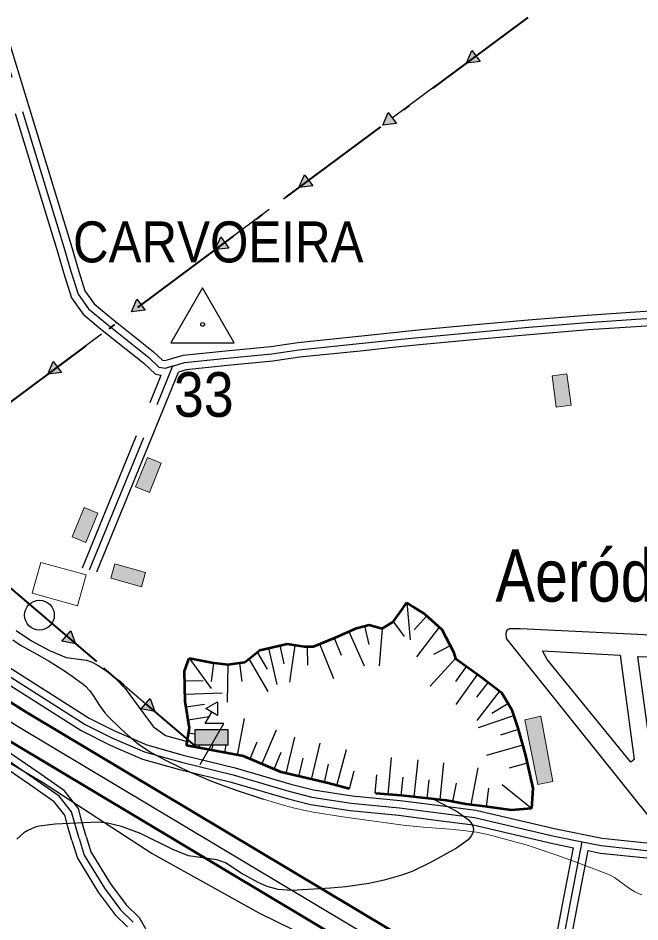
# Model space of a CAD drawing. Extents: x -64005 to -55000, y -89025 to -80000.
# Drawn here: x -57465 to -56631, y -83877 to -82664 of the extents above; entities that cross this region are included whole.
import ezdxf
from ezdxf.enums import TextEntityAlignment as Align

# ---------------------------------------------------------------- set-up
doc = ezdxf.new("R2010")
doc.units = 0
doc.header["$LTSCALE"] = 32
for name, pattern in [('DASH_DOUBLE_DOT', [9.2, 5, -1.2, 0.3, -1.2, 0.3, -1.2]), ('DOT_DASHED', [7.7, 5, -1.2, 0.3, -1.2]), ('LONG_DASHED', [7.5, 6, -1.5])]:
    doc.linetypes.add(name, pattern=pattern)
for name, color, linetype, lineweight in [('1', 7, 'Continuous', 25), ('10', 7, 'Continuous', 25), ('18', 7, 'Continuous', 25), ('2', 7, 'Continuous', 25), ('23', 7, 'Continuous', 25), ('24', 7, 'Continuous', 25), ('26', 7, 'Continuous', 25), ('39', 7, 'LONG_DASHED', 25), ('41', 7, 'Continuous', 25), ('6', 7, 'Continuous', 25), ('7', 7, 'Continuous', 13), ('8', 7, 'Continuous', 25)]:
    doc.layers.add(name, color=color, linetype=linetype, lineweight=lineweight)
for name, color, linetype in [('36', 7, 'Continuous'), ('37', 7, 'Continuous'), ('56', 7, 'Continuous')]:
    doc.layers.add(name, color=color, linetype=linetype)

msp = doc.modelspace()

# ---------------------------------------------------------------- hatches: boundary and pattern name
at = {"layer": '18'}
for points in [[(-56845.28, -82722.6), (-56863.66, -82724.72), (-56856.31, -82707.75)], [(-56957.68, -82806.07), (-56976.05, -82808.2), (-56968.71, -82791.22)], [(-57070.07, -82889.54), (-57088.45, -82891.67), (-57081.1, -82874.69)], [(-57182.47, -82973.01), (-57200.84, -82975.14), (-57193.5, -82958.16)], [(-57294.86, -83056.48), (-57313.24, -83058.61), (-57305.89, -83041.63)], [(-57407.26, -83139.95), (-57425.63, -83142.08), (-57418.29, -83125.1)], [(-57394.59, -83486.47), (-57388.43, -83503.91), (-57406.62, -83500.53)], [(-57288.18, -83577.44), (-57282.01, -83594.88), (-57300.2, -83591.5)], [(-57228.38, -83639.53), (-57183.38, -83639.53), (-57183.38, -83619.53), (-57228.38, -83619.53)]]:
    msp.add_hatch(color=256, dxfattribs=at).paths.add_polyline_path(points)
at = {"layer": '7'}
for points in [[(-56748.73, -83144.45), (-56743.14, -83186.58), (-56723.31, -83183.95), (-56728.9, -83141.82)], [(-57291.73, -83254.25), (-57307.81, -83293.59), (-57289.29, -83301.15), (-57273.21, -83261.81)], [(-57376.82, -83321.23), (-57392.89, -83360.57), (-57374.38, -83368.13), (-57358.31, -83328.79)], [(-57340.88, -83415.99), (-57299.94, -83427.43), (-57294.56, -83408.17), (-57335.5, -83396.73)], [(-56785.47, -83606.06), (-56767.65, -83692.6), (-56747.77, -83688.99), (-56763.93, -83601.27)]]:
    msp.add_hatch(color=256, dxfattribs=at).paths.add_polyline_path(points)

# ---------------------------------------------------------------- linework, layer by layer
at = {"layer": '1'}
for points in [[(-57468.24, -83486.13), (-57447.25, -83499.94), (-57423.13, -83512.82), (-57400.87, -83522.54), (-57373.79, -83525.84), (-57366.05, -83528.73), (-57357.8, -83532.99), (-57344.94, -83541.78), (-57335.31, -83550.09), (-57321.71, -83564.13), (-57284.15, -83615.01), (-57267.42, -83627.23), (-57238.6, -83634.97)], [(-56907.95, -83712.32), (-56876.07, -83729.04), (-56860.71, -83740.17), (-56857.62, -83743.62), (-56855.58, -83747.35), (-56854.23, -83752.32), (-56854.42, -83756.55), (-56856.83, -83761.35), (-56861.43, -83766.95), (-56876.84, -83778.05), (-56910.97, -83796.99), (-56935.81, -83809.16), (-56948.9, -83814.17), (-56974.26, -83821.4), (-56994.71, -83825.65), (-57025.58, -83830.05), (-57046.26, -83832.04), (-57098.6, -83835.15)], [(-57098.6, -83835.15), (-57116.22, -83833.56), (-57131.14, -83829.57), (-57143.18, -83824.19), (-57165.95, -83811.71), (-57186.94, -83798.15), (-57198.83, -83794.04), (-57236.86, -83788.58), (-57257.57, -83780.25), (-57301, -83758.46), (-57326.87, -83748.98), (-57345.6, -83744.54), (-57357.99, -83743.56), (-57415.91, -83746.26), (-57437.22, -83748.79), (-57442.53, -83750.11), (-57452.6, -83754.52), (-57457.74, -83757.88), (-57466.99, -83766.31)]]:
    msp.add_lwpolyline(points, dxfattribs=at)
at = {"layer": '10'}
msp.add_circle((-57436.82, -83465.65), 20, dxfattribs=at)
at = {"layer": '18'}
for p, q in [((-56791.4, -82671.06), (-56850.8, -82715.17)), ((-56903.8, -82754.54), (-56963.19, -82798.64)), ((-57016.19, -82838.01), (-57075.59, -82882.11)), ((-57128.59, -82921.48), (-57187.98, -82965.59)), ((-57240.98, -83004.95), (-57300.38, -83049.06)), ((-57353.38, -83088.42), (-57412.77, -83132.53)), ((-57456.84, -83445.43), (-57400.61, -83493.5)), ((-57350.42, -83536.4), (-57294.19, -83584.47)), ((-57244.01, -83627.37), (-57228.38, -83640.73))]:
    msp.add_line(p, q, dxfattribs=at)
at = {"layer": '18', "linetype": 'DOT_DASHED', "lineweight": 40}
for points in [[(-55000.81, -81341.27), (-57492.65, -83191.85), (-58506.34, -83610.82), (-59176.97, -83888), (-59245.7, -83916.4), (-60498.5, -84434.2), (-61697.45, -84700.56), (-63379.7, -85074.29), (-63500.32, -85101.08), (-63736.4, -85153.53), (-64000, -85168.65)], [(-58347.94, -83807.01), (-58140.14, -83713.09), (-57810.62, -83568.92), (-57481.99, -83423.93), (-57228.38, -83640.73)]]:
    msp.add_lwpolyline(points, dxfattribs=at)
at = {"layer": '18'}
for points in [[(-56845.28, -82722.6), (-56863.66, -82724.72), (-56856.31, -82707.75)], [(-56957.68, -82806.07), (-56976.05, -82808.2), (-56968.71, -82791.22)], [(-57070.07, -82889.54), (-57088.45, -82891.67), (-57081.1, -82874.69)], [(-57182.47, -82973.01), (-57200.84, -82975.14), (-57193.5, -82958.16)], [(-57294.86, -83056.48), (-57313.24, -83058.61), (-57305.89, -83041.63)], [(-57407.26, -83139.95), (-57425.63, -83142.08), (-57418.29, -83125.1)], [(-57394.59, -83486.47), (-57388.43, -83503.91), (-57406.62, -83500.53)], [(-57288.18, -83577.44), (-57282.01, -83594.88), (-57300.2, -83591.5)], [(-57213.62, -83591.04), (-57197.6, -83581.78), (-57197.6, -83600.28)], [(-57228.38, -83639.53), (-57183.38, -83639.53), (-57183.38, -83619.53), (-57228.38, -83619.53)]]:
    msp.add_lwpolyline(points, close=True, dxfattribs=at)
msp.add_lwpolyline([(-57221.18, -83666.03), (-57189.49, -83611.03), (-57214.49, -83611.03), (-57205.61, -83595.66)], dxfattribs=at)
for centre in [(-56883.73, -82739.63), (-56996.12, -82823.1), (-57108.52, -82906.57), (-57220.91, -82990.04), (-57333.31, -83073.51), (-57445.7, -83156.98), (-57369.43, -83520.16), (-57263.01, -83611.13)]:
    msp.add_circle(centre, 0.5, dxfattribs=at)
at = {"layer": '2', "lineweight": 53}
for points in [[(-57453.66, -83596.23), (-57561.16, -83529.07), (-57655.86, -83467.38), (-57766.49, -83390.34), (-57848.81, -83330.67), (-57932.96, -83267.44), (-57969.95, -83238.06)], [(-56774.92, -84001.26), (-56793.81, -83992.04), (-56878.5, -83940.15), (-57453.66, -83596.23)], [(-56785.72, -84059.58), (-56816.56, -84030.88), (-56901.6, -83978.77), (-57476.76, -83634.85)]]:
    msp.add_lwpolyline(points, dxfattribs=at)
at = {"layer": '2'}
for points in [[(-57465.21, -83615.54), (-57518.49, -83582.25), (-57573.26, -83548.04), (-57668.43, -83486.04), (-57779.52, -83408.68), (-57862.17, -83348.77), (-57946.72, -83285.25), (-57984.11, -83255.54)], [(-57472.73, -83498.8), (-57462.27, -83505.72), (-57440.31, -83517.9), (-57423.9, -83527.18), (-57403.02, -83540.39), (-57392.8, -83547.33), (-57377.91, -83558.41)], [(-57377.91, -83558.41), (-57374.9, -83561.01), (-57369.52, -83566.82), (-57364.78, -83573.21), (-57356.03, -83586.74), (-57348.99, -83596.52), (-57344.98, -83600.99), (-57327.39, -83618.2), (-57318.3, -83626.43), (-57304.07, -83638.06), (-57288.87, -83648.52), (-57280.82, -83653.22), (-57266, -83661.07), (-57236.07, -83675.42), (-57205.7, -83688.19), (-57185.18, -83695.95), (-57171.37, -83700.82), (-57135.88, -83712.29)], [(-56803.38, -84012.41), (-56890.05, -83959.46), (-57465.21, -83615.54)]]:
    msp.add_lwpolyline(points, dxfattribs=at)
at = {"layer": '2', "lineweight": 13}
msp.add_lwpolyline([(-57135.88, -83712.29), (-57110.87, -83720), (-57094.5, -83724.51), (-57077.97, -83728.3), (-57069.62, -83729.84), (-57029.36, -83736.19), (-56948.68, -83747.42), (-56921.83, -83750.12), (-56885.84, -83752.66), (-56867.94, -83754.33), (-56850.18, -83756.8), (-56841.39, -83758.45), (-56828.32, -83761.59), (-56780.36, -83774.8), (-56775.51, -83776.35), (-56742.13, -83787.54), (-56720.05, -83795.5), (-56676.15, -83812.11), (-56672.37, -83813.74), (-56665.15, -83817.73), (-56644.73, -83832.21), (-56637.75, -83836.66), (-56634.12, -83838.61), (-56628.46, -83841.06)], dxfattribs=at)
at = {"layer": '23'}
for points in [[(-56567.64, -83756.73), (-56609.83, -83694.48), (-56633.42, -83521.2), (-56378.06, -83529.35), (-56375.02, -83504.26), (-56791.44, -83484.08), (-56805.69, -83484.15), (-56809.47, -83485.61), (-56810.98, -83490.47), (-56810.24, -83497.12), (-56594.05, -83766.59)], [(-56761.49, -83513.36), (-56657.37, -83519.11), (-56638.73, -83659.1), (-56642.91, -83662.71), (-56755.21, -83525.24)]]:
    msp.add_lwpolyline(points, close=True, dxfattribs=at)
at = {"layer": '24'}
msp.add_lwpolyline([(-57629.97, -83563.61), (-57565.86, -83611.22), (-57432.8, -83689.55), (-57285.29, -83785.37), (-57142.35, -83865.21), (-57097.48, -83886.88), (-57005.48, -83955.33), (-56910.52, -84005.1)], dxfattribs=at)
at = {"layer": '26'}
for p, q in [((-56943.81, -83448.63), (-56939.04, -83498.75)), ((-56962.05, -83474.32), (-56947.19, -83494.22)), ((-56917.04, -83466.59), (-56933.8, -83485.14)), ((-57021.36, -83487.5), (-57000.88, -83533.57)), ((-57000.33, -83480.14), (-56994.51, -83504.85)), ((-56976.72, -83483.73), (-56980.65, -83533.67)), ((-56900.1, -83481.83), (-56930.59, -83521.45)), ((-57041.03, -83496.24), (-57031.65, -83519.38)), ((-57129.15, -83509.89), (-57118.01, -83558.63)), ((-57114.2, -83506.47), (-57108.58, -83531.05)), ((-57093.81, -83505.75), (-57101.27, -83555.54)), ((-57077.55, -83507.56), (-57077.21, -83532.56)), ((-57060.69, -83504.16), (-57041.9, -83550.49)), ((-56885.71, -83506.81), (-56907.98, -83518.17)), ((-57235.69, -83523.3), (-57206.21, -83563.92)), ((-57155.65, -83524.17), (-57130.24, -83568.05)), ((-57144.51, -83515.44), (-57131.23, -83538.19)), ((-56878.45, -83523.59), (-56912.33, -83560.72)), ((-57203.06, -83529.81), (-57206.09, -83554.62)), ((-57183.74, -83532.08), (-57184.98, -83582.23)), ((-57168.25, -83529.84), (-57165.26, -83554.65)), ((-56863.62, -83534.23), (-56878.34, -83554.74)), ((-56848.79, -83544.88), (-56878.02, -83585.59)), ((-57241.89, -83553.93), (-57216.9, -83553.23)), ((-56834.6, -83555.53), (-56850, -83575.52)), ((-57241.4, -83571.42), (-57191.42, -83570.02)), ((-56819.16, -83567.43), (-56849.68, -83607.03)), ((-57239.94, -83588.83), (-57215.25, -83584.87)), ((-56808.03, -83584.39), (-56829.37, -83597.39)), ((-57237.17, -83606.1), (-57209.04, -83601.59)), ((-57170.78, -83653.32), (-57161.7, -83604.15)), ((-56800.37, -83600.87), (-56847.77, -83616.8)), ((-57138.08, -83665.38), (-57118.51, -83619.36)), ((-56794.46, -83618.83), (-56818.16, -83626.8)), ((-57236.53, -83623.37), (-57228.38, -83624.82)), ((-57105.51, -83677.96), (-57094.07, -83629.29)), ((-57239.6, -83640.59), (-57190.37, -83649.36)), ((-57222.41, -83643.78), (-57221.63, -83639.53)), ((-57205.2, -83646.96), (-57203.83, -83639.53)), ((-57187.99, -83650.14), (-57186.03, -83639.53)), ((-57154.18, -83658.53), (-57144.4, -83635.52)), ((-57071.43, -83685.97), (-57060, -83637.29)), ((-56788.48, -83640.1), (-56836.6, -83653.7)), ((-57121.97, -83672.23), (-57112.19, -83649.22)), ((-57088.47, -83681.96), (-57082.75, -83657.63)), ((-57037.44, -83694.28), (-57024.73, -83645.92)), ((-56968.71, -83706.19), (-56964.24, -83656.39)), ((-57054.4, -83689.97), (-57048.68, -83665.63)), ((-56933.87, -83709.59), (-56928.63, -83659.86)), ((-56899.07, -83713.26), (-56893.82, -83663.53)), ((-56782.18, -83664.16), (-56806.24, -83670.96)), ((-57020.51, -83698.72), (-57014.16, -83674.54)), ((-56986.14, -83704.62), (-56983.9, -83679.72)), ((-56857.17, -83719.51), (-56847.98, -83670.36)), ((-56951.28, -83707.75), (-56948.66, -83682.89)), ((-56916.47, -83711.42), (-56913.85, -83686.56)), ((-56881.76, -83715.77), (-56877.17, -83691.2)), ((-56776.36, -83725.05), (-56815.69, -83693.46)), ((-56836.8, -83722.45), (-56833.71, -83697.64))]:
    msp.add_line(p, q, dxfattribs=at)
for points in [[(-57020.51, -83698.72), (-57049.07, -83691.22), (-57112.16, -83676.4), (-57163.08, -83654.74), (-57239.6, -83640.61), (-57235.41, -83617.09), (-57241.12, -83581.46), (-57242.26, -83540.78), (-57235.85, -83523.27), (-57219.52, -83526.71), (-57205.66, -83528.91), (-57183.99, -83531.95), (-57161.2, -83528.52), (-57140.83, -83512.56), (-57104.2, -83504.19), (-57081.4, -83507.61), (-57068.78, -83507.44), (-57039.54, -83495.58), (-57011.08, -83482.93), (-56994.29, -83478.58), (-56976.7, -83483.72), (-56962.07, -83474.33), (-56949.54, -83457.22), (-56943.79, -83448.59), (-56935.1, -83454.56), (-56919.9, -83463.68), (-56896.57, -83484.76), (-56881.18, -83514.91), (-56878.42, -83523.61), (-56843.45, -83548.71), (-56816.77, -83569.27), (-56802.97, -83591.92), (-56794.47, -83617.22), (-56784.65, -83651.96), (-56774.37, -83697.81), (-56776.36, -83725.01), (-56803.23, -83727.39), (-56835.24, -83722.64), (-56864.56, -83718.99)], [(-56864.56, -83718.99), (-56890.23, -83714.19), (-56951.41, -83707.74), (-56986.14, -83704.62)]]:
    msp.add_lwpolyline(points, dxfattribs=at)
at = {"layer": '26', "linetype": 'DASH_DOUBLE_DOT', "lineweight": 53}
for points in [[(-57021.27, -83698.52), (-57049.07, -83691.22), (-57112.16, -83676.4), (-57163.08, -83654.74), (-57239.6, -83640.61), (-57235.41, -83617.09), (-57241.12, -83581.46), (-57242.26, -83540.78), (-57235.85, -83523.27), (-57219.18, -83526.54), (-57205.66, -83528.91), (-57183.99, -83531.95), (-57161.2, -83528.52), (-57140.83, -83512.56), (-57104.2, -83504.19), (-57081.4, -83507.61), (-57068.78, -83507.44), (-57039.54, -83495.58), (-57011.08, -83482.93), (-56994.29, -83478.58), (-56976.7, -83483.72), (-56962.07, -83474.33), (-56949.54, -83457.22), (-56943.79, -83448.59), (-56935.1, -83454.56), (-56919.9, -83463.68), (-56896.57, -83484.76), (-56881.18, -83514.91), (-56878.42, -83523.61), (-56843.45, -83548.71), (-56816.77, -83569.27), (-56802.97, -83591.92), (-56794.47, -83617.22), (-56784.65, -83651.96), (-56774.37, -83697.81), (-56776.36, -83725.01), (-56803.23, -83727.39), (-56835.24, -83722.64), (-56864.56, -83718.99)], [(-56864.56, -83718.99), (-56890.23, -83714.19), (-56951.41, -83707.74), (-56985.48, -83704.68)]]:
    msp.add_lwpolyline(points, dxfattribs=at)
at = {"layer": '39'}
msp.add_line((-57369.44, -83404.97), (-57257.6, -83131.22), dxfattribs=at)
for points in [[(-57968.62, -81446.27), (-57959.19, -81460.89), (-57942.09, -81468.33), (-57919.8, -81469.81), (-57898.24, -81476.51), (-57870.74, -81492.86), (-57817.98, -81527.8), (-57786.76, -81562), (-57762.23, -81605.86), (-57739.19, -81663.85), (-57735.48, -81721.1), (-57740.69, -81778.73), (-57739.95, -81820.36), (-57719.14, -81920.73), (-57646.42, -82184.97), (-57529.79, -82560.12), (-57410.27, -82951.37)], [(-57410.27, -82951.37), (-57402.66, -82976.38), (-57395.05, -83002.84), (-57384.91, -83035.1), (-57370.77, -83054.68), (-57348.3, -83073.53), (-57290.19, -83120.02), (-57276.42, -83132.71), (-57267.73, -83134.16), (-57257.6, -83131.22)], [(-57257.6, -83131.22), (-57256.49, -83130.9), (-57241.99, -83126.55), (-57185.46, -83120.74), (-57124.93, -83114.94), (-57088.69, -83109.49), (-57003.04, -83100.78), (-56951.36, -83095.39), (-56922.94, -83092.43), (-56860.61, -83086.62), (-56780.03, -83079.36), (-56701.03, -83072.82), (-56629.64, -83068.11), (-56449.4, -83056.85), (-56344.29, -83051.39), (-56296.34, -83047.77), (-56287.25, -83047.87)], [(-57383.7, -83765.14), (-57389.4, -83745), (-57393.58, -83729.42), (-57410.3, -83708.52), (-57444.49, -83684.58), (-57488.18, -83654.56), (-57684.99, -83528.97), (-57813.78, -83440.81), (-57853.93, -83413.47)], [(-57383.7, -83765.14), (-57376.77, -83787.42), (-57349.59, -83831.72), (-57327.84, -83861.09), (-57310.79, -83877.4)]]:
    msp.add_lwpolyline(points, dxfattribs=at)
at = {"layer": '39', "linetype": 'Continuous'}
for points in [[(-57832.69, -83294.65), (-57821.73, -83298.68), (-57803.12, -83311.6), (-57768.92, -83346.56), (-57718.39, -83389.5), (-57637.09, -83446.12), (-57375.39, -83612.14)], [(-57375.39, -83612.14), (-57338.53, -83630.7), (-57295.72, -83649.19), (-57246.33, -83662.92), (-57176.87, -83679.99), (-57101.85, -83701.89), (-57071.03, -83709.68), (-57018.3, -83717.85), (-56953.67, -83724.15), (-56898.16, -83731.26)], [(-56898.16, -83731.26), (-56852.67, -83736.92), (-56745.78, -83762.23), (-56708.12, -83769.79)], [(-56708.12, -83769.79), (-56682.78, -83774.88), (-56622.03, -83781.21), (-56496.02, -83769.57), (-56398.55, -83756.32)], [(-56748.93, -83984.03), (-56741.91, -83945.36), (-56724.05, -83851.15), (-56708.12, -83769.79)]]:
    msp.add_lwpolyline(points, dxfattribs=at)
at = {"layer": '41'}
msp.add_lwpolyline([(-57217.74, -83026.45), (-57260.24, -83100.06), (-57175.24, -83100.06)], close=True, dxfattribs=at)
msp.add_circle((-57217.74, -83075.52), 2.5, dxfattribs=at)
at = {"layer": '6'}
for points in [[(-57968.35, -83216.33), (-57902.61, -83268.78), (-57851.84, -83298.28), (-57826.38, -83307.63), (-57809.6, -83319.27), (-57775.75, -83353.88), (-57724.5, -83397.43), (-57642.63, -83454.45), (-57380.75, -83620.58)], [(-57817.09, -83289.73), (-57796.64, -83303.93), (-57762.09, -83339.24), (-57712.28, -83381.57), (-57631.55, -83437.79), (-57370.03, -83603.7)], [(-57370.03, -83603.7), (-57337.01, -83620.24), (-57292.83, -83639.61), (-57243.8, -83653.25), (-57174.27, -83670.32), (-57099.22, -83692.24), (-57069.03, -83699.87), (-57017.05, -83707.92), (-56952.55, -83714.21), (-56899.02, -83721.07)], [(-57380.75, -83620.58), (-57341.95, -83640.01), (-57298.61, -83658.77), (-57248.86, -83672.59), (-57179.47, -83689.65), (-57104.48, -83711.54), (-57073.03, -83719.5), (-57019.55, -83727.78), (-56954.79, -83734.09), (-56897.63, -83741.41)], [(-56700.24, -83781.58), (-56684.29, -83784.79), (-56622.08, -83791.26), (-56494.89, -83779.51), (-56385.17, -83764.59), (-56294.68, -83738.07), (-56160.3, -83705.85), (-56135.57, -83699.93)], [(-56899.02, -83721.07), (-56850.89, -83727.06), (-56743.64, -83752.46), (-56681.27, -83764.98), (-56621.97, -83771.16), (-56497.15, -83759.63), (-56407.32, -83747.41), (-56386.61, -83744.17), (-56360.65, -83736.56)], [(-56897.63, -83741.41), (-56854.45, -83746.78), (-56747.92, -83772), (-56719.85, -83777.64)], [(-56825.44, -84347.05), (-56812.14, -84265.77), (-56790.09, -84149.1), (-56769.22, -84039.83), (-56751.74, -83943.54), (-56733.87, -83849.26), (-56719.85, -83777.64)], [(-56805.7, -84350.27), (-56792.44, -84269.25), (-56770.45, -84152.84), (-56749.56, -84043.49), (-56732.08, -83947.18), (-56714.23, -83853.04), (-56700.24, -83781.58)]]:
    msp.add_lwpolyline(points, dxfattribs=at)
at = {"layer": '7'}
for points in [[(-56748.73, -83144.45), (-56743.14, -83186.58), (-56723.31, -83183.95), (-56728.9, -83141.82)], [(-57291.73, -83254.25), (-57307.81, -83293.59), (-57289.29, -83301.15), (-57273.21, -83261.81)], [(-57376.82, -83321.23), (-57392.89, -83360.57), (-57374.38, -83368.13), (-57358.31, -83328.79)], [(-57434.96, -83394.74), (-57374.18, -83411.49), (-57385.58, -83452.88), (-57446.37, -83436.11)], [(-57340.88, -83415.99), (-57299.94, -83427.43), (-57294.56, -83408.17), (-57335.5, -83396.73)], [(-56785.47, -83606.06), (-56767.65, -83692.6), (-56747.77, -83688.99), (-56763.93, -83601.27)]]:
    msp.add_lwpolyline(points, close=True, dxfattribs=at)
at = {"layer": '8', "linetype": 'LONG_DASHED'}
msp.add_line((-57379.16, -83402.3), (-57273.37, -83143.36), dxfattribs=at)
at = {"layer": '8'}
msp.add_line((-57359.73, -83407.64), (-57250.16, -83139.44), dxfattribs=at)
at = {"layer": '8', "linetype": 'LONG_DASHED'}
for points in [[(-57978.18, -81449.88), (-57965.95, -81468.85), (-57944.49, -81478.19), (-57921.64, -81479.71), (-57902.34, -81485.71), (-57876.06, -81501.33), (-57824.53, -81535.45), (-57794.92, -81567.89), (-57771.28, -81610.17), (-57749.07, -81666.07), (-57745.51, -81720.97), (-57750.7, -81778.37), (-57749.93, -81821.47), (-57728.87, -81923.07), (-57656.02, -82187.78), (-57539.35, -82563.07), (-57421.05, -82950.29)], [(-57399.36, -82952.86), (-57393.07, -82973.54), (-57385.47, -82999.96), (-57375.86, -83030.56), (-57363.39, -83047.82), (-57341.95, -83065.79), (-57283.67, -83112.43), (-57271.83, -83123.34), (-57268.33, -83123.92), (-57259.32, -83121.31), (-57243.95, -83116.7), (-57186.45, -83110.79), (-57126.15, -83105), (-57089.94, -83099.57), (-57004.06, -83090.83), (-56923.92, -83082.49), (-56861.52, -83076.66), (-56780.89, -83069.4), (-56701.78, -83062.85), (-56630.28, -83058.13), (-56449.97, -83046.87), (-56344.92, -83041.41), (-56298.25, -83037.89)], [(-57393.32, -83767.86), (-57399.04, -83747.66), (-57402.7, -83734.03), (-57417.21, -83715.89), (-57450.19, -83692.8), (-57493.7, -83662.9), (-57690.51, -83537.31), (-57819.42, -83449.07), (-57858.87, -83422.2)], [(-57393.32, -83767.86), (-57385.8, -83791.84), (-57357.89, -83837.33), (-57335.37, -83867.73), (-57318.78, -83883.6)]]:
    msp.add_lwpolyline(points, dxfattribs=at)
at = {"layer": '8'}
for points in [[(-57959.05, -81442.66), (-57952.43, -81452.93), (-57939.69, -81458.47), (-57917.96, -81459.91), (-57894.14, -81467.31), (-57865.42, -81484.39), (-57811.43, -81520.15), (-57778.6, -81556.11), (-57753.18, -81601.55), (-57729.31, -81661.63), (-57725.45, -81721.23), (-57730.68, -81779.09), (-57729.97, -81819.25), (-57709.41, -81918.39), (-57636.82, -82182.16), (-57520.23, -82557.17), (-57399.36, -82952.86)], [(-57421.05, -82950.29), (-57412.25, -82979.22), (-57404.63, -83005.72), (-57393.96, -83039.64), (-57378.15, -83061.54), (-57354.64, -83081.27), (-57296.71, -83127.62), (-57281.01, -83142.08), (-57273.37, -83143.36)], [(-56296.7, -83057.82), (-56343.66, -83061.37), (-56448.83, -83066.83), (-56629, -83078.09), (-56700.29, -83082.8), (-56779.17, -83089.32), (-56859.7, -83096.58), (-56921.96, -83102.38), (-56958.56, -83106.2), (-57002.02, -83110.73), (-57087.44, -83119.41), (-57123.71, -83124.87), (-57184.47, -83130.69), (-57240.03, -83136.4), (-57250.16, -83139.44)], [(-57374.08, -83762.42), (-57379.76, -83742.34), (-57384.46, -83724.81), (-57403.39, -83701.15), (-57438.79, -83676.36), (-57482.66, -83646.22), (-57679.47, -83520.63), (-57808.14, -83432.55), (-57846.47, -83406.45)], [(-57374.08, -83762.42), (-57367.74, -83783.01), (-57341.29, -83826.12), (-57320.3, -83854.45), (-57302.81, -83871.2), (-57293.92, -83886.93)]]:
    msp.add_lwpolyline(points, dxfattribs=at)

# ---------------------------------------------------------------- texts
at = {"layer": '36', "width": 0.9}
msp.add_text('CARVOEIRA', height=55, dxfattribs=at).set_placement((-57196.8, -82992.27), align=Align.CENTER)
at = {"layer": '37', "width": 0.9}
msp.add_text('33', height=60, dxfattribs=at).set_placement((-57216.25, -83199.49), align=Align.CENTER)
at = {"layer": '56', "width": 0.85}
msp.add_text('Aeródromo', height=70, rotation=0.006, dxfattribs=at).set_placement((-56824.71, -83447.42))

doc.saveas('drawing.dxf')
